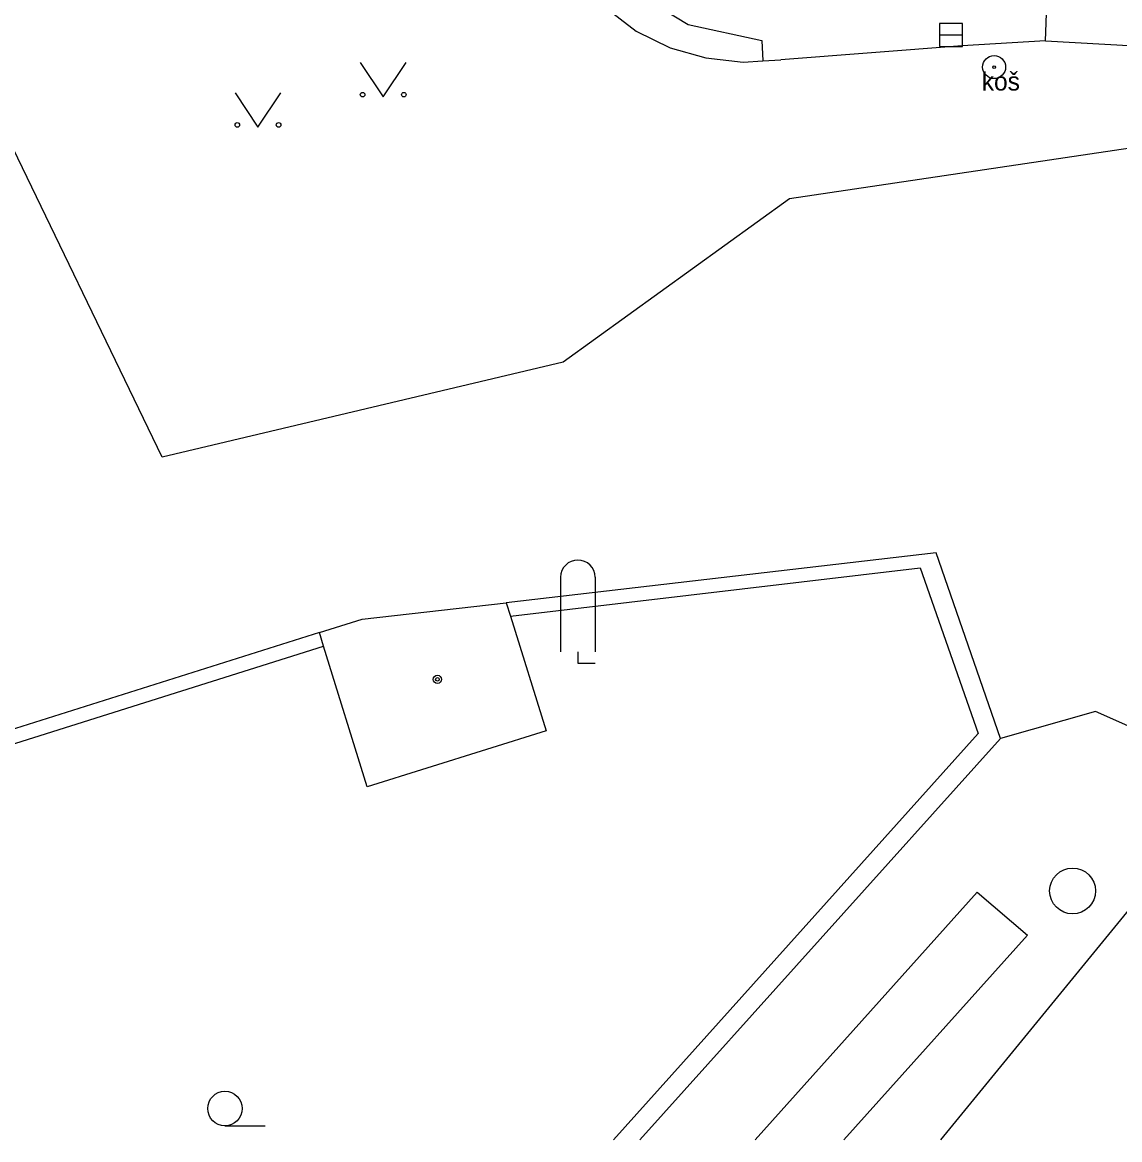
# Model space of a CAD drawing. Extents: x -600391 to -599491, y -1160176 to -1159402.
# Drawn here: x -599663.72 to -599639.81, y -1160176.08 to -1160151.73 of the extents above; entities that cross this region are included whole.
import ezdxf

# ---------------------------------------------------------------- set-up
doc = ezdxf.new("R2010")
doc.units = 0
for name, color, linetype in [('Level 11', 7, 'Continuous'), ('Level 21', 7, 'Continuous'), ('Level 25', 7, 'Continuous'), ('Level 27', 7, 'Continuous'), ('Level 36', 7, 'Continuous'), ('Level 39', 7, 'Continuous'), ('Level 42', 7, 'Continuous'), ('Level 5', 7, 'Continuous'), ('Level 7', 7, 'Continuous')]:
    doc.layers.add(name, color=color, linetype=linetype)

msp = doc.modelspace()

# ---------------------------------------------------------------- linework, layer by layer
at = {"layer": 'Level 11'}
for p, q in [((-599643.714, -1160176.079), (-599638.23, -1160169.38)), ((-599647.755, -1160176.079), (-599642.92, -1160170.69))]:
    msp.add_line(p, q, dxfattribs=at)
for points in [[(-599657.72, -1160146.18), (-599651.92, -1160150.71), (-599650.7, -1160151.66), (-599650.35, -1160151.93)], [(-599641.43, -1160152.14), (-599641.37, -1160150.55), (-599640.14, -1160150.44)], [(-599650.21, -1160151.17), (-599649.22, -1160151.78), (-599647.61, -1160152.13), (-599647.59, -1160152.57)], [(-599650.35, -1160151.93), (-599649.61, -1160152.29), (-599648.83, -1160152.51)], [(-599641.43, -1160152.14), (-599643.25, -1160152.25), (-599647.2, -1160152.55)], [(-599641.43, -1160152.14), (-599639.49, -1160152.25)], [(-599648.83, -1160152.51), (-599648.02, -1160152.6)], [(-599648.02, -1160152.6), (-599647.59, -1160152.57), (-599647.2, -1160152.55)], [(-599638.92, -1160167.38), (-599640.34, -1160166.75), (-599642.41, -1160167.34)], [(-599642.92, -1160170.69), (-599641.82, -1160171.62), (-599645.822, -1160176.079)]]:
    msp.add_lwpolyline(points, dxfattribs=at)
at = {"layer": 'Level 21'}
msp.add_lwpolyline([(-599632.22, -1160163.23), (-599625.63, -1160162.75), (-599627.08, -1160161.05), (-599631.51, -1160158.07), (-599634.33, -1160155.48), (-599639.05, -1160154.4), (-599647.01, -1160155.58), (-599651.94, -1160159.14), (-599660.68, -1160161.21), (-599664.34, -1160153.64), (-599667.93, -1160148.13), (-599670.36, -1160143.4), (-599671.33, -1160139.71), (-599675.67, -1160132.25), (-599678.77, -1160130.69), (-599683.2, -1160135.35), (-599690.37, -1160125.58), (-599695.06, -1160124.12), (-599698.92, -1160119.17), (-599710.69, -1160100.66)], dxfattribs=at)
at = {"layer": 'Level 25'}
for radius in [0.25, 0.0303]:
    msp.add_circle((-599642.55, -1160152.71), radius, dxfattribs=at)
at = {"layer": 'Level 27'}
msp.add_line((-599643.74, -1160152.01), (-599643.24, -1160152.01), dxfattribs=at)
msp.add_lwpolyline([(-599643.74, -1160152.26), (-599643.24, -1160152.26), (-599643.24, -1160151.76), (-599643.74, -1160151.76)], close=True, dxfattribs=at)
msp.add_circle((-599640.84, -1160170.66), 0.5, dxfattribs=at)
at = {"layer": 'Level 36'}
for p, q in [((-599651.995, -1160163.825), (-599651.995, -1160165.45)), ((-599651.245, -1160163.825), (-599651.245, -1160165.45)), ((-599659.31, -1160175.775), (-599658.435, -1160175.775))]:
    msp.add_line(p, q, dxfattribs=at)
for points in [[(-599656.36, -1160152.61), (-599655.86, -1160153.36), (-599655.36, -1160152.61)], [(-599659.09, -1160153.27), (-599658.59, -1160154.02), (-599658.09, -1160153.27)], [(-599651.62, -1160165.45), (-599651.62, -1160165.7), (-599651.245, -1160165.7)]]:
    msp.add_lwpolyline(points, dxfattribs=at)
for centre, radius in [((-599656.31, -1160153.31), 0.05), ((-599655.411, -1160153.31), 0.05), ((-599659.04, -1160153.97), 0.05), ((-599658.141, -1160153.97), 0.05), ((-599659.31, -1160175.4), 0.375)]:
    msp.add_circle(centre, radius, dxfattribs=at)
msp.add_arc((-599651.62, -1160163.825), 0.375, 0, 180, dxfattribs=at)
at = {"layer": 'Level 39'}
for radius in [0.09, 0.0398]:
    msp.add_circle((-599654.68, -1160166.05), radius, dxfattribs=at)
at = {"layer": 'Level 5'}
for points in [[(-599656.32, -1160164.74), (-599653.18, -1160164.38)], [(-599653.18, -1160164.38), (-599653.09, -1160164.67)], [(-599653.09, -1160164.67), (-599652.31, -1160167.17)], [(-599657.25, -1160165.03), (-599656.32, -1160164.74)], [(-599657.16, -1160165.33), (-599657.25, -1160165.03)], [(-599656.21, -1160168.39), (-599657.16, -1160165.33)], [(-599652.31, -1160167.17), (-599656.21, -1160168.39)]]:
    msp.add_lwpolyline(points, dxfattribs=at)
at = {"layer": 'Level 7'}
msp.add_line((-599642.41, -1160167.34), (-599650.271, -1160176.079), dxfattribs=at)
for points in [[(-599642.41, -1160167.34), (-599643.81, -1160163.29), (-599653.18, -1160164.38)], [(-599653.09, -1160164.67), (-599644.16, -1160163.62), (-599642.9, -1160167.23), (-599650.844, -1160176.079)], [(-599657.25, -1160165.03), (-599670.09, -1160169.08)], [(-599674.49, -1160170.79), (-599657.16, -1160165.33)]]:
    msp.add_lwpolyline(points, dxfattribs=at)

# ---------------------------------------------------------------- texts
at = {"layer": 'Level 42'}
msp.add_text('koš', height=0.4, dxfattribs=at).set_placement((-599642.82, -1160153.22))

doc.saveas('drawing.dxf')
